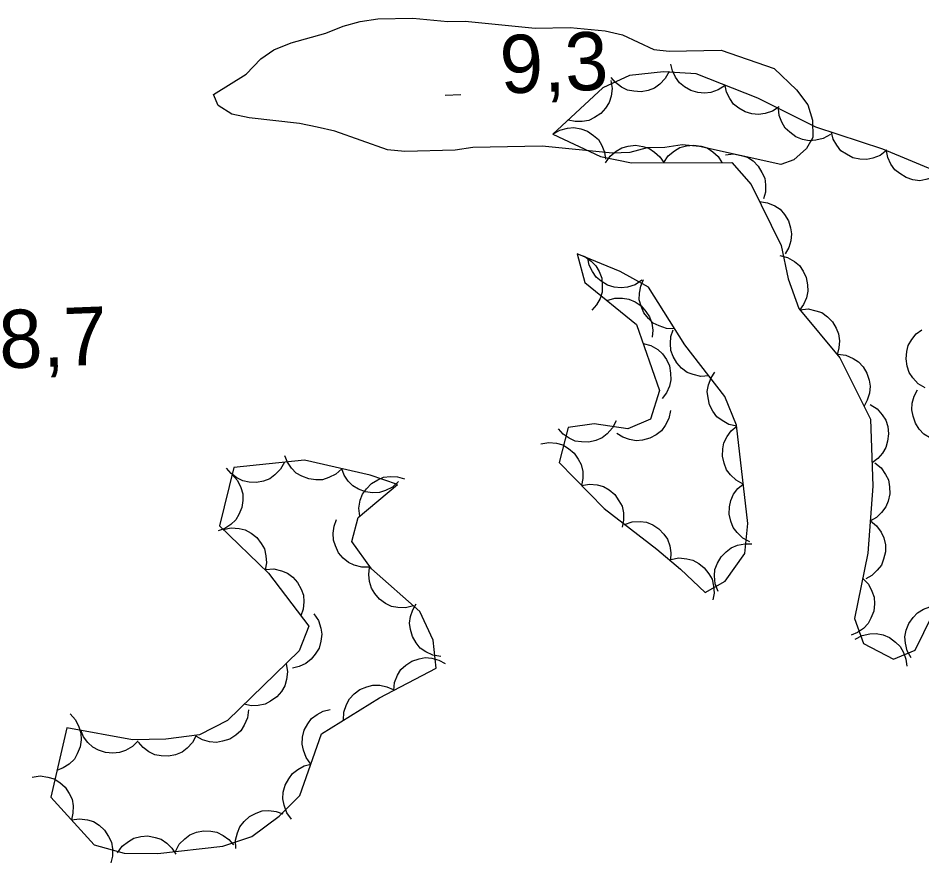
# Model space of a CAD drawing. Extents: x 336540 to 340074, y 5572036 to 5573747.
# Drawn here: x 337381.85 to 337428.43, y 5573451.27 to 5573494.84 of the extents above; entities that cross this region are included whole.
import ezdxf

# ---------------------------------------------------------------- set-up
doc = ezdxf.new("R2010")
doc.units = 0
for name, color, linetype in [('Niveau 2', 7, 'Continuous'), ('Niveau 3', 7, 'Continuous'), ('Niveau 44', 7, 'Continuous')]:
    doc.layers.add(name, color=color, linetype=linetype)

msp = doc.modelspace()

# ---------------------------------------------------------------- linework, layer by layer
at = {"layer": 'Niveau 2'}
msp.add_lwpolyline([(337393.6, 5573491.94), (337394.37, 5573492.74), (337395.03, 5573493.21), (337395.92, 5573493.57), (337397.71, 5573494.06), (337398.6, 5573494.42), (337399.49, 5573494.67), (337400.39, 5573494.8), (337402.19, 5573494.84), (337404, 5573494.66), (337404.89, 5573494.68), (337408.5, 5573494.32), (337410.3, 5573494.36), (337412.11, 5573494.18), (337413.01, 5573493.97), (337414.61, 5573493.22), (337415.4, 5573493.13), (337418.09, 5573493.19), (337420.82, 5573492.24), (337421.97, 5573491.14), (337422.55, 5573490.37), (337422.79, 5573489.58), (337422.81, 5573488.68), (337422.49, 5573488.11), (337421.83, 5573487.53), (337421.16, 5573487.29), (337416.97, 5573488.21), (337416.07, 5573488.3), (337415.18, 5573488.17), (337414.28, 5573488.14), (337413.38, 5573487.9), (337412.48, 5573487.88), (337408.87, 5573488.24), (337405.28, 5573488.16), (337404.38, 5573488.02), (337401.79, 5573487.96), (337400.89, 5573488.05), (337398.17, 5573489), (337397.26, 5573489.21), (337396.36, 5573489.41), (337393.76, 5573489.69), (337392.86, 5573489.89), (337392.17, 5573490.33), (337391.93, 5573490.89), (337393.6, 5573491.94)], dxfattribs=at)
at = {"layer": 'Niveau 3'}
msp.add_line((337403.87, 5573490.86), (337404.67, 5573490.9), dxfattribs=at)
at = {"layer": 'Niveau 44'}
for points in [[(337418.29, 5573491.37), (337417.94, 5573491.14), (337417.56, 5573491.01), (337417.23, 5573490.96), (337416.88, 5573491), (337416.53, 5573491.1), (337416.2, 5573491.3), (337415.94, 5573491.5), (337415.74, 5573491.79), (337415.58, 5573492.12), (337415.5, 5573492.47)], [(337429.48, 5573486.81), (337426.42, 5573488.08), (337422.96, 5573489.21), (337419.97, 5573490.71), (337416.8, 5573491.96), (337415.11, 5573492.06), (337413.37, 5573491.88), (337411.99, 5573491.24), (337409.42, 5573488.85)], [(337415.4, 5573492.09), (337415.2, 5573491.72), (337414.92, 5573491.43), (337414.65, 5573491.23), (337414.32, 5573491.11), (337413.96, 5573491.04), (337413.58, 5573491.07), (337413.26, 5573491.12), (337412.95, 5573491.28), (337412.65, 5573491.51), (337412.42, 5573491.78)], [(337412.4, 5573491.62), (337412.47, 5573491.21), (337412.41, 5573490.81), (337412.32, 5573490.49), (337412.13, 5573490.19), (337411.88, 5573489.92), (337411.56, 5573489.71), (337411.27, 5573489.56), (337410.93, 5573489.5), (337410.56, 5573489.5), (337410.21, 5573489.58)], [(337421.08, 5573490.27), (337420.73, 5573490.04), (337420.35, 5573489.91), (337420.02, 5573489.86), (337419.67, 5573489.9), (337419.32, 5573490), (337418.99, 5573490.2), (337418.73, 5573490.4), (337418.53, 5573490.69), (337418.37, 5573491.02), (337418.29, 5573491.37)], [(337423.72, 5573488.83), (337423.35, 5573488.63), (337422.96, 5573488.54), (337422.63, 5573488.51), (337422.28, 5573488.58), (337421.94, 5573488.72), (337421.63, 5573488.95), (337421.39, 5573489.17), (337421.21, 5573489.47), (337421.08, 5573489.82), (337421.04, 5573490.18)], [(337409.42, 5573488.85), (337409.78, 5573489.06), (337410.17, 5573489.16), (337410.5, 5573489.2), (337410.85, 5573489.13), (337411.2, 5573489), (337411.51, 5573488.78), (337411.76, 5573488.57), (337411.94, 5573488.27), (337412.08, 5573487.93), (337412.13, 5573487.57)], [(337409.42, 5573488.85), (337411.86, 5573487.7), (337413.46, 5573487.38), (337418.64, 5573487.4), (337419.64, 5573486.25), (337421.18, 5573483.11), (337421.54, 5573481.4), (337422.09, 5573479.87), (337424.2, 5573477.31), (337425.79, 5573474.15), (337425.91, 5573470.7), (337425.65, 5573467.25), (337424.96, 5573463.88), (337425.42, 5573462.58), (337426.97, 5573461.77), (337428.08, 5573462.24), (337430.36, 5573466.86)], [(337426.62, 5573488.02), (337426.29, 5573487.76), (337425.91, 5573487.61), (337425.59, 5573487.54), (337425.23, 5573487.56), (337424.87, 5573487.64), (337424.54, 5573487.82), (337424.26, 5573488), (337424.05, 5573488.28), (337423.86, 5573488.6), (337423.77, 5573488.95)], [(337412.13, 5573487.37), (337412.36, 5573487.72), (337412.68, 5573487.98), (337412.96, 5573488.15), (337413.3, 5573488.24), (337413.67, 5573488.28), (337414.05, 5573488.21), (337414.36, 5573488.13), (337414.65, 5573487.93), (337414.93, 5573487.68), (337415.13, 5573487.39)], [(337415.13, 5573487.39), (337415.36, 5573487.73), (337415.68, 5573487.99), (337415.96, 5573488.16), (337416.3, 5573488.25), (337416.67, 5573488.29), (337417.05, 5573488.23), (337417.36, 5573488.14), (337417.65, 5573487.95), (337417.93, 5573487.7), (337418.13, 5573487.4)], [(337418.31, 5573487.78), (337418.72, 5573487.83), (337419.12, 5573487.76), (337419.44, 5573487.66), (337419.73, 5573487.47), (337419.99, 5573487.21), (337420.19, 5573486.88), (337420.33, 5573486.59), (337420.38, 5573486.24), (337420.37, 5573485.87), (337420.27, 5573485.52)], [(337429.38, 5573486.85), (337429.03, 5573486.62), (337428.64, 5573486.51), (337428.32, 5573486.45), (337427.97, 5573486.5), (337427.62, 5573486.61), (337427.29, 5573486.82), (337427.04, 5573487.02), (337426.84, 5573487.31), (337426.68, 5573487.65), (337426.61, 5573488)], [(337420.07, 5573485.38), (337420.48, 5573485.32), (337420.85, 5573485.15), (337421.13, 5573484.98), (337421.36, 5573484.71), (337421.55, 5573484.39), (337421.66, 5573484.03), (337421.72, 5573483.71), (337421.67, 5573483.36), (337421.57, 5573483), (337421.39, 5573482.69)], [(337410.67, 5573482.68), (337411.06, 5573481.2), (337413.73, 5573479.03), (337414.91, 5573475.63), (337414.45, 5573474.16), (337413.28, 5573473.66), (337411.54, 5573473.91), (337410.21, 5573473.72), (337409.73, 5573471.92), (337412.05, 5573469.55), (337414.77, 5573467.45), (337416, 5573466.42), (337417.26, 5573465.21), (337418.3, 5573465.8), (337419.31, 5573467.23), (337419.46, 5573468.78), (337418.88, 5573473.85), (337418.28, 5573475.33), (337416.21, 5573477.99), (337414.34, 5573480.96), (337412.89, 5573481.77), (337410.67, 5573482.68)], [(337410.67, 5573482.68), (337411.06, 5573482.54), (337411.39, 5573482.3), (337411.63, 5573482.07), (337411.8, 5573481.77), (337411.93, 5573481.42), (337411.96, 5573481.04), (337411.96, 5573480.71), (337411.85, 5573480.38), (337411.67, 5573480.05), (337411.43, 5573479.78)], [(337421.11, 5573482.6), (337421.51, 5573482.5), (337421.86, 5573482.29), (337422.12, 5573482.08), (337422.32, 5573481.79), (337422.47, 5573481.46), (337422.54, 5573481.08), (337422.56, 5573480.75), (337422.48, 5573480.41), (337422.33, 5573480.07), (337422.12, 5573479.78)], [(337414, 5573481.32), (337413.65, 5573481.09), (337413.26, 5573480.97), (337412.93, 5573480.92), (337412.58, 5573480.96), (337412.23, 5573481.07), (337411.91, 5573481.27), (337411.65, 5573481.47), (337411.45, 5573481.77), (337411.29, 5573482.1), (337411.22, 5573482.45)], [(337415.69, 5573478.81), (337415.27, 5573478.83), (337414.89, 5573478.96), (337414.59, 5573479.11), (337414.34, 5573479.35), (337414.11, 5573479.64), (337413.96, 5573479.99), (337413.87, 5573480.31), (337413.88, 5573480.66), (337413.95, 5573481.02), (337414.09, 5573481.35)], [(337412.2, 5573480.27), (337412.6, 5573480.39), (337413.01, 5573480.39), (337413.33, 5573480.35), (337413.65, 5573480.2), (337413.96, 5573480), (337414.21, 5573479.71), (337414.4, 5573479.44), (337414.51, 5573479.11), (337414.56, 5573478.74), (337414.53, 5573478.38)], [(337422.15, 5573479.8), (337422.57, 5573479.84), (337422.97, 5573479.75), (337423.28, 5573479.65), (337423.56, 5573479.44), (337423.82, 5573479.18), (337424.01, 5573478.84), (337424.14, 5573478.55), (337424.18, 5573478.2), (337424.16, 5573477.83), (337424.06, 5573477.48)], [(337417.45, 5573476.39), (337417.04, 5573476.36), (337416.64, 5573476.46), (337416.33, 5573476.57), (337416.05, 5573476.79), (337415.8, 5573477.06), (337415.62, 5573477.39), (337415.5, 5573477.7), (337415.47, 5573478.05), (337415.5, 5573478.42), (337415.61, 5573478.76)], [(337428.6, 5573475.77), (337428.24, 5573475.98), (337427.96, 5573476.28), (337427.78, 5573476.56), (337427.67, 5573476.89), (337427.62, 5573477.26), (337427.66, 5573477.64), (337427.73, 5573477.96), (337427.91, 5573478.26), (337428.14, 5573478.55), (337428.43, 5573478.76)], [(337414.07, 5573478.06), (337414.47, 5573477.95), (337414.82, 5573477.74), (337415.07, 5573477.53), (337415.27, 5573477.23), (337415.42, 5573476.9), (337415.48, 5573476.52), (337415.5, 5573476.19), (337415.42, 5573475.85), (337415.27, 5573475.51), (337415.05, 5573475.22)], [(337424.1, 5573477.51), (337424.51, 5573477.45), (337424.89, 5573477.29), (337425.17, 5573477.11), (337425.4, 5573476.85), (337425.59, 5573476.53), (337425.71, 5573476.17), (337425.77, 5573475.85), (337425.73, 5573475.5), (337425.62, 5573475.14), (337425.45, 5573474.83)], [(337418.9, 5573473.8), (337418.49, 5573473.88), (337418.14, 5573474.08), (337417.87, 5573474.28), (337417.66, 5573474.56), (337417.49, 5573474.89), (337417.41, 5573475.26), (337417.37, 5573475.59), (337417.44, 5573475.93), (337417.57, 5573476.28), (337417.77, 5573476.58)], [(337429.62, 5573473.01), (337429.2, 5573473.06), (337428.83, 5573473.21), (337428.54, 5573473.38), (337428.3, 5573473.64), (337428.1, 5573473.95), (337427.98, 5573474.31), (337427.91, 5573474.63), (337427.94, 5573474.98), (337428.03, 5573475.34), (337428.2, 5573475.66)], [(337415.47, 5573474.6), (337415.39, 5573474.19), (337415.2, 5573473.83), (337415.01, 5573473.56), (337414.73, 5573473.34), (337414.41, 5573473.17), (337414.03, 5573473.08), (337413.71, 5573473.04), (337413.36, 5573473.1), (337413.02, 5573473.22), (337412.71, 5573473.42)], [(337425.76, 5573474.91), (337426.12, 5573474.69), (337426.38, 5573474.38), (337426.57, 5573474.1), (337426.67, 5573473.77), (337426.71, 5573473.4), (337426.66, 5573473.02), (337426.58, 5573472.7), (337426.4, 5573472.4), (337426.16, 5573472.12), (337425.87, 5573471.91)], [(337412.67, 5573474.07), (337412.49, 5573473.7), (337412.21, 5573473.4), (337411.95, 5573473.19), (337411.63, 5573473.05), (337411.27, 5573472.97), (337410.89, 5573472.98), (337410.56, 5573473.02), (337410.25, 5573473.17), (337409.94, 5573473.38), (337409.7, 5573473.65)], [(337419.23, 5573470.81), (337418.86, 5573471.01), (337418.57, 5573471.29), (337418.36, 5573471.55), (337418.24, 5573471.88), (337418.16, 5573472.24), (337418.18, 5573472.62), (337418.23, 5573472.94), (337418.39, 5573473.26), (337418.61, 5573473.56), (337418.89, 5573473.79)], [(337408.79, 5573472.88), (337409.2, 5573472.96), (337409.6, 5573472.91), (337409.92, 5573472.83), (337410.22, 5573472.65), (337410.51, 5573472.41), (337410.72, 5573472.09), (337410.88, 5573471.81), (337410.95, 5573471.46), (337410.96, 5573471.09), (337410.89, 5573470.74)], [(337398.53, 5573471.6), (337398.22, 5573471.32), (337397.86, 5573471.14), (337397.54, 5573471.03), (337397.19, 5573471.02), (337396.83, 5573471.07), (337396.47, 5573471.22), (337396.19, 5573471.37), (337395.94, 5573471.63), (337395.73, 5573471.93), (337395.6, 5573472.27)], [(337401.41, 5573470.79), (337400, 5573471.27), (337396.61, 5573472.04), (337392.97, 5573471.67), (337392.23, 5573468.65), (337394.76, 5573466.22), (337396.84, 5573463.48), (337396.34, 5573462.21), (337392.64, 5573458.61), (337391.2, 5573457.87), (337389.46, 5573457.66), (337387.75, 5573457.62), (337384.36, 5573458.24), (337383.53, 5573454.66), (337385.77, 5573452.21), (337387.31, 5573451.78), (337389.06, 5573451.75), (337392.41, 5573452.14), (337393.9, 5573452.63), (337395.31, 5573453.68), (337396.38, 5573454.75), (337397.49, 5573457.93), (337400.48, 5573459.78), (337403.4, 5573461.32), (337403.25, 5573462.75), (337402.56, 5573464.24), (337400.06, 5573466.43), (337399.06, 5573467.85), (337399.37, 5573469.08), (337401.41, 5573470.79)], [(337395.58, 5573471.94), (337395.38, 5573471.57), (337395.09, 5573471.28), (337394.83, 5573471.08), (337394.5, 5573470.96), (337394.14, 5573470.89), (337393.76, 5573470.91), (337393.44, 5573470.97), (337393.12, 5573471.13), (337392.83, 5573471.36), (337392.6, 5573471.63)], [(337426, 5573471.91), (337426.33, 5573471.65), (337426.56, 5573471.31), (337426.71, 5573471.02), (337426.77, 5573470.67), (337426.78, 5573470.3), (337426.69, 5573469.93), (337426.58, 5573469.63), (337426.36, 5573469.35), (337426.09, 5573469.09), (337425.78, 5573468.92)], [(337401.45, 5573470.94), (337401.15, 5573470.65), (337400.78, 5573470.47), (337400.47, 5573470.37), (337400.12, 5573470.36), (337399.75, 5573470.41), (337399.4, 5573470.55), (337399.11, 5573470.71), (337398.87, 5573470.96), (337398.66, 5573471.27), (337398.53, 5573471.6)], [(337392.88, 5573471.31), (337393.16, 5573471), (337393.33, 5573470.63), (337393.43, 5573470.31), (337393.44, 5573469.96), (337393.38, 5573469.6), (337393.23, 5573469.24), (337393.07, 5573468.96), (337392.81, 5573468.72), (337392.5, 5573468.52), (337392.17, 5573468.39)], [(337399.46, 5573469.15), (337399.41, 5573469.57), (337399.49, 5573469.97), (337399.6, 5573470.28), (337399.8, 5573470.57), (337400.06, 5573470.83), (337400.39, 5573471.02), (337400.69, 5573471.16), (337401.04, 5573471.2), (337401.41, 5573471.18), (337401.76, 5573471.08)], [(337410.89, 5573470.74), (337411.3, 5573470.81), (337411.7, 5573470.77), (337412.02, 5573470.69), (337412.32, 5573470.51), (337412.6, 5573470.27), (337412.82, 5573469.95), (337412.98, 5573469.66), (337413.05, 5573469.32), (337413.06, 5573468.95), (337412.98, 5573468.59)], [(337419.57, 5573467.83), (337419.2, 5573468.02), (337418.91, 5573468.31), (337418.7, 5573468.57), (337418.58, 5573468.9), (337418.5, 5573469.26), (337418.52, 5573469.64), (337418.58, 5573469.96), (337418.73, 5573470.28), (337418.95, 5573470.58), (337419.23, 5573470.81)], [(337392.42, 5573468.47), (337392.83, 5573468.55), (337393.24, 5573468.52), (337393.56, 5573468.45), (337393.87, 5573468.28), (337394.15, 5573468.05), (337394.38, 5573467.74), (337394.55, 5573467.46), (337394.62, 5573467.11), (337394.65, 5573466.74), (337394.59, 5573466.39)], [(337399.99, 5573466.53), (337399.57, 5573466.52), (337399.18, 5573466.63), (337398.88, 5573466.76), (337398.61, 5573466.99), (337398.37, 5573467.27), (337398.21, 5573467.62), (337398.1, 5573467.92), (337398.09, 5573468.27), (337398.14, 5573468.64), (337398.26, 5573468.98)], [(337413.11, 5573468.73), (337413.5, 5573468.86), (337413.91, 5573468.87), (337414.24, 5573468.84), (337414.56, 5573468.7), (337414.87, 5573468.5), (337415.13, 5573468.22), (337415.33, 5573467.96), (337415.44, 5573467.62), (337415.5, 5573467.26), (337415.48, 5573466.9)], [(337425.78, 5573468.92), (337426.1, 5573468.66), (337426.33, 5573468.32), (337426.48, 5573468.03), (337426.55, 5573467.68), (337426.55, 5573467.31), (337426.46, 5573466.94), (337426.35, 5573466.63), (337426.13, 5573466.36), (337425.86, 5573466.1), (337425.55, 5573465.92)], [(337417.93, 5573465.27), (337417.78, 5573465.66), (337417.75, 5573466.07), (337417.77, 5573466.4), (337417.9, 5573466.73), (337418.08, 5573467.05), (337418.35, 5573467.32), (337418.61, 5573467.52), (337418.93, 5573467.65), (337419.3, 5573467.73), (337419.66, 5573467.72)], [(337415.49, 5573466.91), (337415.9, 5573467), (337416.31, 5573466.96), (337416.63, 5573466.89), (337416.94, 5573466.72), (337417.22, 5573466.49), (337417.45, 5573466.18), (337417.62, 5573465.9), (337417.69, 5573465.55), (337417.72, 5573465.18), (337417.66, 5573464.83)], [(337394.61, 5573466.41), (337395.03, 5573466.44), (337395.43, 5573466.34), (337395.73, 5573466.22), (337396.01, 5573466), (337396.26, 5573465.73), (337396.44, 5573465.39), (337396.56, 5573465.08), (337396.58, 5573464.73), (337396.54, 5573464.36), (337396.43, 5573464.02)], [(337402.23, 5573464.53), (337401.82, 5573464.42), (337401.42, 5573464.44), (337401.09, 5573464.5), (337400.78, 5573464.65), (337400.48, 5573464.87), (337400.24, 5573465.17), (337400.06, 5573465.44), (337399.97, 5573465.78), (337399.93, 5573466.15), (337399.97, 5573466.51)], [(337425.38, 5573465.95), (337425.68, 5573465.65), (337425.86, 5573465.29), (337425.97, 5573464.98), (337425.99, 5573464.63), (337425.95, 5573464.26), (337425.81, 5573463.9), (337425.66, 5573463.61), (337425.42, 5573463.36), (337425.11, 5573463.15), (337424.78, 5573463.01)], [(337403.64, 5573461.92), (337403.22, 5573461.98), (337402.86, 5573462.16), (337402.58, 5573462.35), (337402.36, 5573462.62), (337402.18, 5573462.94), (337402.07, 5573463.31), (337402.02, 5573463.63), (337402.07, 5573463.98), (337402.19, 5573464.33), (337402.37, 5573464.64)], [(337427.88, 5573461.84), (337427.68, 5573462.2), (337427.59, 5573462.6), (337427.56, 5573462.93), (337427.63, 5573463.28), (337427.76, 5573463.62), (337427.99, 5573463.93), (337428.2, 5573464.17), (337428.51, 5573464.35), (337428.85, 5573464.48), (337429.21, 5573464.53)], [(337397.09, 5573464.11), (337397.33, 5573463.77), (337397.45, 5573463.38), (337397.51, 5573463.06), (337397.46, 5573462.71), (337397.36, 5573462.35), (337397.16, 5573462.03), (337396.96, 5573461.77), (337396.68, 5573461.56), (337396.34, 5573461.4), (337395.99, 5573461.32)], [(337424.99, 5573462.81), (337425.35, 5573463), (337425.75, 5573463.09), (337426.08, 5573463.11), (337426.43, 5573463.03), (337426.77, 5573462.89), (337427.07, 5573462.66), (337427.31, 5573462.43), (337427.48, 5573462.12), (337427.6, 5573461.77), (337427.65, 5573461.42)], [(337395.66, 5573461.55), (337395.73, 5573461.13), (337395.68, 5573460.73), (337395.6, 5573460.41), (337395.42, 5573460.11), (337395.18, 5573459.83), (337394.86, 5573459.61), (337394.58, 5573459.46), (337394.23, 5573459.39), (337393.86, 5573459.38), (337393.51, 5573459.45)], [(337401.21, 5573460.16), (337401.25, 5573460.58), (337401.41, 5573460.95), (337401.58, 5573461.24), (337401.84, 5573461.47), (337402.15, 5573461.67), (337402.52, 5573461.79), (337402.83, 5573461.86), (337403.18, 5573461.83), (337403.54, 5573461.73), (337403.86, 5573461.56)], [(337398.63, 5573458.63), (337398.64, 5573459.05), (337398.78, 5573459.44), (337398.93, 5573459.73), (337399.17, 5573459.99), (337399.47, 5573460.21), (337399.82, 5573460.35), (337400.13, 5573460.44), (337400.49, 5573460.43), (337400.85, 5573460.36), (337401.18, 5573460.21)], [(337384.53, 5573458.96), (337384.81, 5573458.65), (337384.99, 5573458.29), (337385.09, 5573457.97), (337385.1, 5573457.62), (337385.05, 5573457.26), (337384.9, 5573456.9), (337384.75, 5573456.62), (337384.49, 5573456.37), (337384.18, 5573456.17), (337383.85, 5573456.04)], [(337393.72, 5573459.16), (337393.67, 5573458.75), (337393.5, 5573458.38), (337393.33, 5573458.09), (337393.07, 5573457.86), (337392.76, 5573457.66), (337392.39, 5573457.55), (337392.07, 5573457.48), (337391.72, 5573457.52), (337391.36, 5573457.62), (337391.05, 5573457.79)], [(337396.94, 5573456.36), (337396.69, 5573456.7), (337396.56, 5573457.08), (337396.49, 5573457.4), (337396.51, 5573457.75), (337396.6, 5573458.11), (337396.79, 5573458.45), (337396.98, 5573458.71), (337397.26, 5573458.93), (337397.58, 5573459.1), (337397.93, 5573459.19)], [(337388.04, 5573457.57), (337387.74, 5573457.27), (337387.39, 5573457.07), (337387.08, 5573456.96), (337386.73, 5573456.93), (337386.36, 5573456.96), (337386, 5573457.09), (337385.71, 5573457.24), (337385.45, 5573457.48), (337385.23, 5573457.78), (337385.09, 5573458.11)], [(337391.03, 5573457.85), (337390.84, 5573457.48), (337390.56, 5573457.19), (337390.3, 5573456.98), (337389.97, 5573456.85), (337389.61, 5573456.78), (337389.22, 5573456.79), (337388.9, 5573456.84), (337388.59, 5573457), (337388.29, 5573457.22), (337388.05, 5573457.49)], [(337395.95, 5573453.53), (337395.7, 5573453.86), (337395.57, 5573454.25), (337395.5, 5573454.57), (337395.52, 5573454.92), (337395.62, 5573455.28), (337395.8, 5573455.61), (337395.99, 5573455.88), (337396.27, 5573456.09), (337396.59, 5573456.27), (337396.94, 5573456.36)], [(337382.58, 5573455.7), (337382.99, 5573455.76), (337383.39, 5573455.7), (337383.71, 5573455.61), (337384.01, 5573455.42), (337384.28, 5573455.17), (337384.49, 5573454.85), (337384.63, 5573454.56), (337384.69, 5573454.21), (337384.68, 5573453.84), (337384.6, 5573453.49)], [(337393.08, 5573452.02), (337393.06, 5573452.44), (337393.16, 5573452.83), (337393.28, 5573453.14), (337393.5, 5573453.41), (337393.78, 5573453.66), (337394.12, 5573453.83), (337394.43, 5573453.95), (337394.78, 5573453.97), (337395.15, 5573453.93), (337395.49, 5573453.81)], [(337384.6, 5573453.49), (337385.01, 5573453.55), (337385.42, 5573453.49), (337385.73, 5573453.4), (337386.03, 5573453.21), (337386.3, 5573452.96), (337386.51, 5573452.63), (337386.66, 5573452.34), (337386.71, 5573452), (337386.71, 5573451.62), (337386.63, 5573451.27)], [(337389.97, 5573451.86), (337390.16, 5573452.23), (337390.45, 5573452.52), (337390.71, 5573452.72), (337391.04, 5573452.85), (337391.4, 5573452.92), (337391.78, 5573452.9), (337392.1, 5573452.85), (337392.42, 5573452.69), (337392.72, 5573452.48), (337392.95, 5573452.2)], [(337386.98, 5573451.79), (337387.22, 5573452.13), (337387.54, 5573452.38), (337387.82, 5573452.55), (337388.17, 5573452.63), (337388.53, 5573452.66), (337388.91, 5573452.58), (337389.22, 5573452.49), (337389.51, 5573452.29), (337389.78, 5573452.04), (337389.98, 5573451.73)]]:
    msp.add_lwpolyline(points, dxfattribs=at)

# ---------------------------------------------------------------- texts
at = {"layer": 'Niveau 3'}
for s, p in [('9,3    ', (337406.74, 5573490.94)), ('8,7    ', (337380.92, 5573476.76))]:
    msp.add_text(s, height=2.9999, rotation=2.2763, dxfattribs=at).set_placement(p)

doc.saveas('drawing.dxf')
